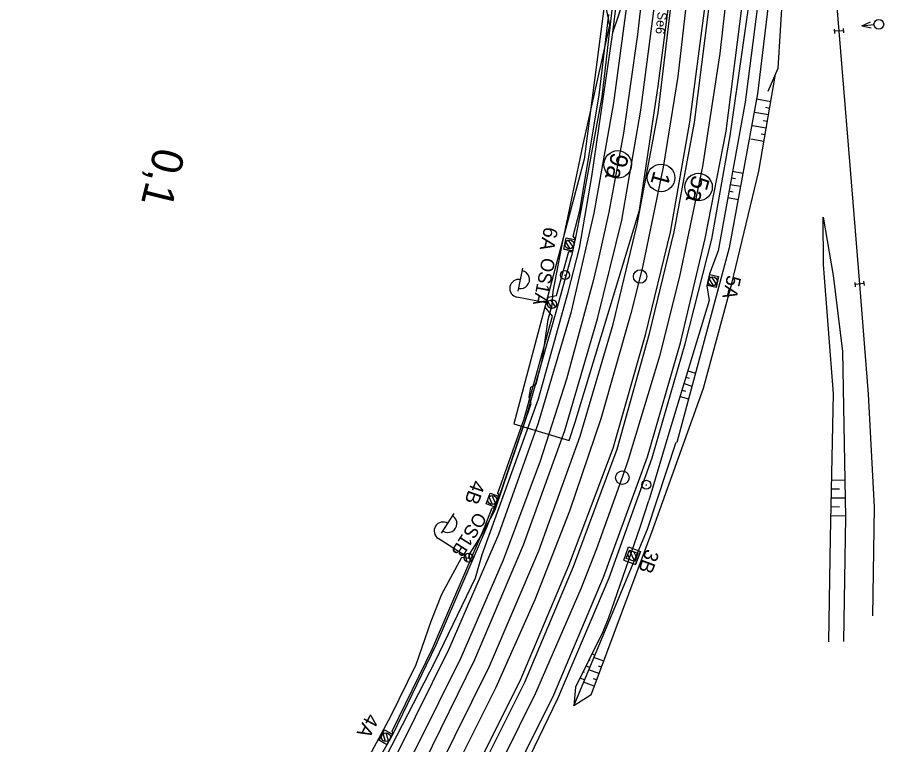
# Model space of a CAD drawing. Extents: x -545736 to -544888, y -1122892 to -1119128.
# Drawn here: x -545206 to -545108.2, y -1122683.6 to -1122602.4 of the extents above; entities that cross this region are included whole.
import ezdxf

# ---------------------------------------------------------------- set-up
doc = ezdxf.new("R2010")
doc.units = 0
for name, color, linetype in [('osvětlené plochy-hodnota-obrys', 7, 'Continuous'), ('Vrstva 1', 7, 'Continuous'), ('Vrstva 1 - Koleje', 7, 'Continuous'), ('Vrstva 11 - Trakce', 7, 'Continuous'), ('Vrstva 12 - Trakce zaklady', 7, 'Continuous'), ('Vrstva 19 - Staniceni', 7, 'Continuous'), ('Vrstva 25', 7, 'Continuous'), ('Vrstva 26', 7, 'Continuous'), ('Vrstva 28 - zabzar', 7, 'Continuous'), ('Vrstva 3', 7, 'Continuous'), ('Vrstva 31', 7, 'Continuous'), ('Vrstva 32', 7, 'Continuous'), ('Vrstva 4 - Teren - stezky - prechody - plochy', 7, 'Continuous'), ('Vrstva 48', 7, 'Continuous'), ('Vrstva 49', 7, 'Continuous'), ('Vrstva 6 - Navesti', 7, 'Continuous'), ('Vrstva 7 - Namezniky-vystroj', 7, 'Continuous')]:
    doc.layers.add(name, color=color, linetype=linetype)

msp = doc.modelspace()

# ---------------------------------------------------------------- linework, layer by layer
at = {"layer": 'osvětlené plochy-hodnota-obrys'}
for points in [[(-545134.488, -1122383.09), (-545138.436, -1122585.69), (-545142.696, -1122618.23), (-545150.566, -1122647.812), (-545144.37, -1122649.678)], [(-545136.491, -1122623.942), (-545134.432, -1122610.076), (-545134.432, -1122610.076), (-545130.588, -1122580.54), (-545121.507, -1122539.928), (-545114.985, -1122440.379), (-545107.655, -1122408.436), (-545092.05, -1122405.326)], [(-545144.37, -1122649.678), (-545143.692, -1122647.615), (-545136.491, -1122623.942)]]:
    msp.add_lwpolyline(points, dxfattribs=at)
at = {"layer": 'Vrstva 1'}
msp.add_lwpolyline([(-545116.598, -1122574.975), (-545116.451, -1122576.792), (-545114.217, -1122603.912), (-545112.669, -1122623.055), (-545111.918, -1122632.184), (-545110.925, -1122644.487), (-545110.28, -1122657.119), (-545110.465, -1122669.269)], dxfattribs=at)
at = {"layer": 'Vrstva 1 - Koleje'}
for points in [[(-545128.351, -1122532.879), (-545128.372, -1122533.679), (-545128.87, -1122552.83), (-545129.057, -1122559.925), (-545129.288, -1122568.437), (-545129.604, -1122577.497), (-545129.925, -1122584.285), (-545130.831, -1122596.948), (-545132.201, -1122608.983), (-545133.84, -1122619.134), (-545136.174, -1122630.305), (-545137.455, -1122635.497), (-545140.817, -1122647.245), (-545144.325, -1122657.562), (-545148.206, -1122667.467), (-545152.577, -1122677.284), (-545157.303, -1122686.734), (-545161.121, -1122693.673), (-545165.852, -1122701.579), (-545166.19, -1122702.117), (-545166.476, -1122702.566), (-545172.093, -1122711.045)], [(-545206.026, -1122755.702), (-545201.825, -1122751.959), (-545193.061, -1122743.344), (-545188.189, -1122738.148), (-545181.235, -1122730.165), (-545174.526, -1122721.728), (-545168.683, -1122713.696), (-545166.245, -1122710.124), (-545161.717, -1122703.099), (-545161.418, -1122702.617), (-545161.103, -1122702.103), (-545154.573, -1122690.792), (-545153.541, -1122688.864), (-545148.075, -1122677.874), (-545143.015, -1122666.213), (-545141.266, -1122661.741), (-545138.353, -1122653.639), (-545137.741, -1122651.807), (-545134.204, -1122640.105), (-545131.977, -1122631.354), (-545129.425, -1122619.048), (-545127.491, -1122606.436), (-545126.409, -1122596.831)], [(-545136.038, -1122598.395), (-545136.73, -1122604.306), (-545138.281, -1122615.318), (-545139.929, -1122624.144), (-545141.037, -1122629.184), (-545141.706, -1122631.984), (-545144.652, -1122642.826), (-545147.6, -1122651.963), (-545151.755, -1122663.049), (-545156.488, -1122673.941), (-545161.477, -1122684.006), (-545165.615, -1122691.531), (-545169.698, -1122698.363), (-545170.022, -1122698.884), (-545170.331, -1122699.382), (-545174.531, -1122705.823), (-545179.638, -1122713.064), (-545184.442, -1122719.349), (-545190.471, -1122726.844)]]:
    msp.add_lwpolyline(points, dxfattribs=at)
for centre in [(-545138.936, -1122618.824), (-545134.089, -1122620.324), (-545129.903, -1122621.351)]:
    msp.add_circle(centre, 1.542, dxfattribs=at)
at = {"layer": 'Vrstva 11 - Trakce'}
for p, q in [((-545143.923, -1122628.041), (-545144.435, -1122627.269)), ((-545144.239, -1122628.242), (-545144.744, -1122627.481)), ((-545128.243, -1122632.366), (-545128.731, -1122631.593)), ((-545127.923, -1122632.172), (-545128.417, -1122631.389)), ((-545152.928, -1122656.817), (-545153.317, -1122655.99)), ((-545152.586, -1122656.664), (-545152.98, -1122655.826)), ((-545137.536, -1122663.009), (-545137.811, -1122662.409)), ((-545137.039, -1122663.194), (-545137.627, -1122661.912)), ((-545136.853, -1122662.701), (-545137.132, -1122662.093)), ((-545164.904, -1122683.314), (-545165.167, -1122682.439)), ((-545164.543, -1122683.213), (-545164.81, -1122682.326))]:
    msp.add_line(p, q, dxfattribs=at)
msp.add_lwpolyline([(-545137.974, -1122662.847), (-545137.626, -1122661.909), (-545136.688, -1122662.257), (-545137.036, -1122663.195)], close=True, dxfattribs=at)
for centre in [(-545144.328, -1122627.754), (-545128.321, -1122631.876), (-545152.945, -1122656.321), (-545164.848, -1122682.821)]:
    msp.add_circle(centre, 0.5, dxfattribs=at)
at = {"layer": 'Vrstva 12 - Trakce zaklady'}
for p, q in [((-545144.71, -1122627.021), (-545143.73, -1122627.219)), ((-545144.966, -1122628.286), (-545143.986, -1122628.484)), ((-545128.634, -1122631.109), (-545127.659, -1122631.33)), ((-545127.943, -1122632.583), (-545128.918, -1122632.362)), ((-545153.199, -1122655.54), (-545152.258, -1122655.879)), ((-545152.696, -1122657.093), (-545153.637, -1122656.754)), ((-545138.262, -1122663.049), (-545137.713, -1122661.567)), ((-545137.713, -1122661.567), (-545136.4, -1122662.055)), ((-545137.713, -1122661.567), (-545136.4, -1122662.055)), ((-545136.95, -1122663.536), (-545136.4, -1122662.055)), ((-545138.262, -1122663.049), (-545136.95, -1122663.536)), ((-545138.262, -1122663.049), (-545136.95, -1122663.536)), ((-545164.998, -1122682.001), (-545164.117, -1122682.475)), ((-545165.617, -1122683.151), (-545164.736, -1122683.625))]:
    msp.add_line(p, q, dxfattribs=at)
for points in [[(-545143.73, -1122627.219), (-545143.986, -1122628.484), (-545144.966, -1122628.286), (-545144.71, -1122627.021), (-545143.73, -1122627.219)], [(-545144.966, -1122628.286), (-545144.966, -1122628.286), (-545144.71, -1122627.021), (-545144.71, -1122627.021)], [(-545128.918, -1122632.362), (-545128.634, -1122631.109), (-545127.659, -1122631.33), (-545127.943, -1122632.583), (-545128.918, -1122632.362)], [(-545127.943, -1122632.583), (-545127.943, -1122632.583), (-545127.659, -1122631.33), (-545127.659, -1122631.33)], [(-545152.258, -1122655.879), (-545152.696, -1122657.093), (-545153.637, -1122656.754), (-545153.199, -1122655.54), (-545152.258, -1122655.879)], [(-545153.637, -1122656.754), (-545153.637, -1122656.754), (-545153.199, -1122655.54), (-545153.199, -1122655.54)], [(-545152.696, -1122657.093), (-545152.696, -1122657.093), (-545152.258, -1122655.879), (-545152.258, -1122655.879)], [(-545136.4, -1122662.055), (-545136.4, -1122662.055), (-545136.95, -1122663.536), (-545136.95, -1122663.536)], [(-545164.117, -1122682.475), (-545164.736, -1122683.625), (-545165.617, -1122683.151), (-545164.998, -1122682.001), (-545164.117, -1122682.475)], [(-545165.617, -1122683.151), (-545165.617, -1122683.151), (-545164.998, -1122682.001), (-545164.998, -1122682.001)]]:
    msp.add_lwpolyline(points, dxfattribs=at)
at = {"layer": 'Vrstva 19 - Staniceni'}
for centre in [(-545136.43, -1122631.343), (-545138.421, -1122653.827)]:
    msp.add_circle(centre, 0.75, dxfattribs=at)
at = {"layer": 'Vrstva 25'}
for p, q in [((-545150.059, -1122632.966), (-545149.553, -1122630.416)), ((-545146.762, -1122634.334), (-545150.196, -1122633.653)), ((-545145.89, -1122634.75), (-545146.422, -1122633.955)), ((-545146.222, -1122634.928), (-545146.711, -1122634.197)), ((-545158.617, -1122660.038), (-545157.223, -1122657.843)), ((-545156.037, -1122662.505), (-545158.992, -1122660.629)), ((-545155.748, -1122663.255), (-545155.94, -1122662.396)), ((-545155.374, -1122663.209), (-545155.583, -1122662.275))]:
    msp.add_line(p, q, dxfattribs=at)
for centre in [(-545146.272, -1122634.431), (-545146.272, -1122634.431), (-545155.615, -1122662.773), (-545155.615, -1122662.773)]:
    msp.add_circle(centre, 0.5, dxfattribs=at)
for centre, start, end in [((-545149.794, -1122631.693), 258.07748, 79.48263), ((-545150.001, -1122632.672), 78.78006, 258.78006), ((-545157.91, -1122658.947), 236.88911, 58.29426), ((-545158.456, -1122659.785), 57.59169, 237.59169)]:
    msp.add_arc(centre, 1, start, end, dxfattribs=at)
at = {"layer": 'Vrstva 26'}
for points in [[(-545146.276, -1122634.496), (-545146.167, -1122633.004), (-545145.098, -1122627.615), (-545142.797, -1122616.586), (-545139.816, -1122603.246), (-545140.173, -1122601.416), (-545140.192, -1122601.434)], [(-545155.625, -1122662.83), (-545155.441, -1122662.261), (-545154.205, -1122660.314), (-545152.62, -1122657.417), (-545148.598, -1122645.517), (-545148.843, -1122644.834), (-545148.651, -1122643.717), (-545148.054, -1122643.377), (-545147.382, -1122640.784), (-545146.721, -1122636.156), (-545146.276, -1122634.496), (-545146.272, -1122634.431)], [(-545169.411, -1122692.185), (-545167.822, -1122688.046), (-545166.692, -1122684.895), (-545164.292, -1122680.459), (-545161.475, -1122674.703), (-545159.794, -1122669.872), (-545158.602, -1122666.859), (-545156.347, -1122662.696), (-545155.625, -1122662.83), (-545155.615, -1122662.773)]]:
    msp.add_lwpolyline(points, dxfattribs=at)
at = {"layer": 'Vrstva 28 - zabzar'}
msp.add_lwpolyline([(-545165.42, -1122686.13), (-545159.35, -1122674.36), (-545154.85, -1122665), (-545154.07, -1122662.41), (-545147.78, -1122645.02), (-545144.47, -1122633.08), (-545143.22, -1122628.17), (-545141.82, -1122620.17), (-545139.49, -1122604.09), (-545138.69, -1122597.74)], dxfattribs=at)
at = {"layer": 'Vrstva 3'}
for p, q in [((-545114.733, -1122603.698), (-545114.698, -1122604.197)), ((-545113.736, -1122603.627), (-545113.701, -1122604.126)), ((-545111.668, -1122603.316), (-545110.665, -1122602.887)), ((-545111.668, -1122603.316), (-545110.293, -1122603.203)), ((-545111.668, -1122603.316), (-545110.608, -1122603.575)), ((-545113.718, -1122603.877), (-545114.716, -1122603.947)), ((-545112.448, -1122632.006), (-545112.378, -1122632.501)), ((-545111.423, -1122632.114), (-545112.413, -1122632.254)), ((-545111.458, -1122631.867), (-545111.388, -1122632.362))]:
    msp.add_line(p, q, dxfattribs=at)
msp.add_circle((-545109.752, -1122603.16), 0.542, dxfattribs=at)
at = {"layer": 'Vrstva 31'}
msp.add_lwpolyline([(-545165.42, -1122686.13), (-545159.35, -1122674.36), (-545154.85, -1122665), (-545154.07, -1122662.41), (-545147.78, -1122645.02), (-545144.47, -1122633.08), (-545143.22, -1122628.17), (-545141.82, -1122620.17), (-545139.49, -1122604.09), (-545138.69, -1122597.74)], dxfattribs=at)
at = {"layer": 'Vrstva 32'}
msp.add_lwpolyline([(-545165.42, -1122686.13), (-545159.35, -1122674.36), (-545154.85, -1122665), (-545154.07, -1122662.41), (-545147.78, -1122645.02), (-545144.47, -1122633.08), (-545143.22, -1122628.17), (-545141.82, -1122620.17), (-545139.49, -1122604.09), (-545138.2, -1122600.33)], dxfattribs=at)
msp.add_lwpolyline([(-545165.42, -1122686.13), (-545159.35, -1122674.36), (-545154.85, -1122665), (-545154.07, -1122662.41), (-545147.78, -1122645.02), (-545144.47, -1122633.08), (-545143.22, -1122628.17), (-545141.82, -1122620.17), (-545139.49, -1122604.09), (-545138.2, -1122600.33)], dxfattribs=at)
at = {"layer": 'Vrstva 4 - Teren - stezky - prechody - plochy'}
for points in [[(-545191.629, -1122723.588), (-545190.606, -1122724.4), (-545183.082, -1122715.247), (-545174.471, -1122703.078), (-545169.188, -1122694.668), (-545163.388, -1122684.3), (-545157.763, -1122672.946), (-545152.235, -1122660.118), (-545147.809, -1122647.698), (-545144.117, -1122635.247), (-545141.561, -1122624.265), (-545139.354, -1122611.942), (-545137.55, -1122598.304), (-545138.381, -1122598.177), (-545138.144, -1122596.165), (-545137.394, -1122596.23), (-545137.164, -1122594.37), (-545136.011, -1122579.974), (-545135.245, -1122551.924), (-545134.376, -1122521.14), (-545133.892, -1122501.709), (-545133.405, -1122481.658)], [(-545143.646, -1122627.169), (-545143.029, -1122623.952), (-545140.685, -1122611.253), (-545138.752, -1122594.386), (-545137.402, -1122579.893), (-545136.844, -1122561.129), (-545136.511, -1122551.767), (-545135.87, -1122521.211)], [(-545183.417, -1122735.539), (-545172.736, -1122722.592), (-545164.193, -1122710.6), (-545158.368, -1122701.539), (-545152.26, -1122690.517), (-545146.06, -1122678.085), (-545140.529, -1122664.937), (-545135.605, -1122651.492), (-545131.928, -1122638.755), (-545129.164, -1122627.095), (-545126.823, -1122615.114), (-545124.297, -1122595.163), (-545123.247, -1122581.223), (-545122.607, -1122566.342), (-545121.598, -1122558.297)], [(-545188.115, -1122726.499), (-545186.816, -1122727.626), (-545179.153, -1122718.162), (-545170.497, -1122705.864), (-545165.086, -1122697.266), (-545159.078, -1122686.625), (-545153.254, -1122674.874), (-545147.771, -1122662.012), (-545143.139, -1122649.187), (-545139.43, -1122636.663), (-545136.752, -1122625.534), (-545134.412, -1122613.056), (-545132.223, -1122594.677), (-545131.9, -1122590.16), (-545131.166, -1122577.107), (-545132.023, -1122577.056), (-545133.492, -1122589.979)], [(-545186.378, -1122732.723), (-545176.423, -1122720.342), (-545167.539, -1122708.042), (-545161.897, -1122699.343), (-545155.785, -1122688.417), (-545149.851, -1122676.524), (-545144.387, -1122663.629), (-545139.443, -1122650.543), (-545135.826, -1122637.855), (-545133.045, -1122626.386), (-545130.874, -1122614.091), (-545128.38, -1122595.049), (-545127.699, -1122583.15), (-545127.21, -1122582.485)], [(-545186.002, -1122733.066), (-545175.816, -1122720.349), (-545167.024, -1122708.373), (-545161.453, -1122699.562), (-545155.318, -1122688.663), (-545149.336, -1122676.689), (-545143.889, -1122663.732), (-545138.985, -1122650.646), (-545135.373, -1122637.73), (-545132.645, -1122626.338), (-545130.342, -1122614.15), (-545127.919, -1122594.969), (-545127.21, -1122582.485)], [(-545188.115, -1122726.499), (-545180.687, -1122717.034), (-545171.997, -1122704.893), (-545166.551, -1122696.278), (-545160.616, -1122685.761), (-545154.913, -1122674.139), (-545149.454, -1122661.322), (-545144.857, -1122648.564), (-545141.182, -1122636.064), (-545138.489, -1122625.035), (-545136.341, -1122612.76), (-545133.964, -1122594.516), (-545133.492, -1122589.979)], [(-545191.629, -1122723.588), (-545184.516, -1122714.588), (-545180.509, -1122709.136), (-545179.744, -1122708.014), (-545177.199, -1122704.283), (-545170.609, -1122693.867), (-545164.693, -1122683.653), (-545164.037, -1122682.435), (-545159.218, -1122672.501), (-545153.576, -1122659.337), (-545152.658, -1122657.118), (-545152.161, -1122655.845), (-545149.234, -1122647.354), (-545145.741, -1122635.049), (-545143.942, -1122628.543), (-545143.646, -1122627.169), (-545143.029, -1122623.952), (-545140.685, -1122611.253), (-545138.752, -1122594.386)], [(-545183.067, -1122736.562), (-545172.091, -1122722.814), (-545163.612, -1122711.005), (-545157.766, -1122701.795), (-545151.41, -1122690.465), (-545145.637, -1122678.512), (-545139.9, -1122665.034), (-545135.092, -1122651.591), (-545131.406, -1122638.861), (-545128.426, -1122627.164), (-545126.359, -1122615.637), (-545123.475, -1122595.334)], [(-545164.693, -1122683.653), (-545164.037, -1122682.435), (-545164.155, -1122682.16), (-545159.636, -1122672.919), (-545153.833, -1122659.379), (-545152.979, -1122657.185), (-545152.658, -1122657.118), (-545152.161, -1122655.845), (-545152.33, -1122655.561), (-545149.397, -1122647.241), (-545146.21, -1122635.791), (-545147.038, -1122634.761), (-545146.716, -1122633.644), (-545145.768, -1122633.456), (-545144.388, -1122628.554), (-545143.942, -1122628.543), (-545143.646, -1122627.169), (-545143.928, -1122626.842), (-545143.185, -1122623.973), (-545141.024, -1122611.09), (-545139.933, -1122602.085)], [(-545152.161, -1122655.845), (-545149.234, -1122647.354), (-545145.741, -1122635.049), (-545143.942, -1122628.543)], [(-545164.037, -1122682.435), (-545159.218, -1122672.501), (-545153.576, -1122659.337), (-545152.658, -1122657.118)]]:
    msp.add_lwpolyline(points, dxfattribs=at)
at = {"layer": 'Vrstva 48'}
for p, q in [((-545121.833, -1122611.813), (-545123.415, -1122611.544)), ((-545121.959, -1122612.553), (-545122.429, -1122612.473)), ((-545122.084, -1122613.292), (-545123.635, -1122613.028)), ((-545122.336, -1122614.771), (-545123.856, -1122614.512)), ((-545122.21, -1122614.031), (-545122.671, -1122613.953)), ((-545122.462, -1122615.51), (-545122.913, -1122615.433)), ((-545122.588, -1122616.249), (-545124.076, -1122615.996)), ((-545126.232, -1122620.309), (-545125.769, -1122620.393)), ((-545126.098, -1122619.571), (-545124.939, -1122619.781)), ((-545126.366, -1122621.047), (-545125.209, -1122621.256)), ((-545126.499, -1122621.785), (-545126.037, -1122621.869)), ((-545126.633, -1122622.523), (-545125.48, -1122622.732)), ((-545131.088, -1122641.879), (-545130.246, -1122642.134)), ((-545131.306, -1122642.597), (-545130.96, -1122642.702)), ((-545131.523, -1122643.315), (-545130.637, -1122643.583)), ((-545131.958, -1122644.75), (-545131.027, -1122645.032)), ((-545131.741, -1122644.032), (-545131.377, -1122644.143)), ((-545113.558, -1122654.128), (-545115.013, -1122654.098)), ((-545114.138, -1122655.116), (-545115.033, -1122655.098)), ((-545113.523, -1122656.129), (-545115.053, -1122656.097)), ((-545114.133, -1122657.116), (-545115.074, -1122657.097)), ((-545113.488, -1122658.13), (-545115.094, -1122658.097)), ((-545142.146, -1122674.16), (-545142.034, -1122674.215)), ((-545141.813, -1122673.488), (-545141.482, -1122673.652)), ((-545140.506, -1122674.314), (-545141.589, -1122673.908)), ((-545142.478, -1122674.832), (-545142.062, -1122675.038)), ((-545140.77, -1122675.016), (-545141.102, -1122674.892)), ((-545143.144, -1122676.177), (-545142.642, -1122676.425)), ((-545142.811, -1122675.504), (-545142.673, -1122675.572)), ((-545141.033, -1122675.719), (-545142.169, -1122675.293)), ((-545141.559, -1122677.123), (-545142.748, -1122676.678)), ((-545141.296, -1122676.421), (-545141.645, -1122676.29))]:
    msp.add_line(p, q, dxfattribs=at)
at = {"layer": 'Vrstva 49'}
for p, q in [((-545115.976, -1122624.727), (-545114.837, -1122631.236)), ((-545115.921, -1122629.989), (-545115.976, -1122624.727)), ((-545114.815, -1122644.44), (-545115.921, -1122629.989)), ((-545114.837, -1122631.236), (-545113.812, -1122639.727)), ((-545113.812, -1122639.727), (-545113.486, -1122658.223)), ((-545115.144, -1122660.524), (-545114.815, -1122644.44)), ((-545113.486, -1122658.223), (-545113.685, -1122672.133)), ((-545115.351, -1122672.185), (-545115.144, -1122660.524)), ((-545141.919, -1122678.085), (-545143.859, -1122679.331))]:
    msp.add_line(p, q, dxfattribs=at)
for points in [[(-545118.701, -1122583.93), (-545118.712, -1122581.769), (-545120.978, -1122583.156), (-545122.082, -1122585.258), (-545122.835, -1122595.567), (-545123.26, -1122595.925), (-545123.33, -1122597.288), (-545122.973, -1122598.482), (-545124.701, -1122611.853), (-545127.708, -1122628.462), (-545128.664, -1122631.038), (-545128.97, -1122632.384), (-545128.714, -1122634.042), (-545133.205, -1122648.865), (-545135.456, -1122656.372)], [(-545118.701, -1122583.93), (-545120.279, -1122584.672), (-545120.584, -1122586.057), (-545121.425, -1122595.19), (-545123.315, -1122610.934), (-545126.472, -1122628.137), (-545132.334, -1122649.879)], [(-545118.701, -1122583.93), (-545118.527, -1122585.626), (-545119.574, -1122586.195), (-545120.255, -1122595.318), (-545121.036, -1122608.098), (-545122.155, -1122610.675)], [(-545141.919, -1122678.085), (-545135.11, -1122659.907), (-545129.359, -1122643.824), (-545126.214, -1122632.262), (-545123.152, -1122619.56), (-545121.306, -1122608.719)], [(-545143.859, -1122679.331), (-545135.593, -1122659.582), (-545132.422, -1122649.85)], [(-545135.498, -1122656.429), (-545136.458, -1122659.387), (-545139.95, -1122669.488), (-545140.607, -1122671.051), (-545143.673, -1122677.246), (-545143.859, -1122679.331)]]:
    msp.add_lwpolyline(points, dxfattribs=at)
at = {"layer": 'Vrstva 7 - Namezniky-vystroj'}
for p, q in [((-545144.875, -1122631.186), (-545144.775, -1122631.186)), ((-545135.781, -1122654.619), (-545135.681, -1122654.619))]:
    msp.add_line(p, q, dxfattribs=at)
for centre in [(-545144.825, -1122631.186), (-545135.731, -1122654.619)]:
    msp.add_circle(centre, 0.5, dxfattribs=at)

# ---------------------------------------------------------------- texts
at = {"layer": 'Vrstva 1 - Koleje'}
for s, p in [('9a', (-545139.578, -1122617.391)), ('1', (-545134.887, -1122619.457)), ('5a', (-545130.545, -1122619.918))]:
    msp.add_text(s, height=2, rotation=254.5962, dxfattribs=at).set_placement(p)
at = {"layer": 'Vrstva 11 - Trakce'}
for s, rotation, p in [('6A', 258.55947, (-545147.147, -1122625.723)), ('5A', 257.22934, (-545126.676, -1122631.107)), ('4B', 250.16102, (-545155.196, -1122654.003)), ('3B', 249.65363, (-545135.756, -1122661.711)), ('4A', 241.70816, (-545166.915, -1122680.047))]:
    msp.add_text(s, height=1.6, rotation=rotation, dxfattribs=at).set_placement(p)
at = {"layer": 'Vrstva 19 - Staniceni'}
msp.add_text('0,1', height=3.5, rotation=256.14046, dxfattribs=at).set_placement((-545190.674, -1122616.769))
at = {"layer": 'Vrstva 25'}
for s, rotation, p in [('OS1A', 258.78006, (-545147.372, -1122629.166)), ('OS1B', 237.59169, (-545154.735, -1122657.549))]:
    msp.add_text(s, height=1.5, rotation=rotation, dxfattribs=at).set_placement(p)
at = {"layer": 'Vrstva 6 - Navesti'}
msp.add_text('Se6', height=1.05, rotation=263.56648, dxfattribs=at).set_placement((-545134.453, -1122601.72))

doc.saveas('drawing.dxf')
